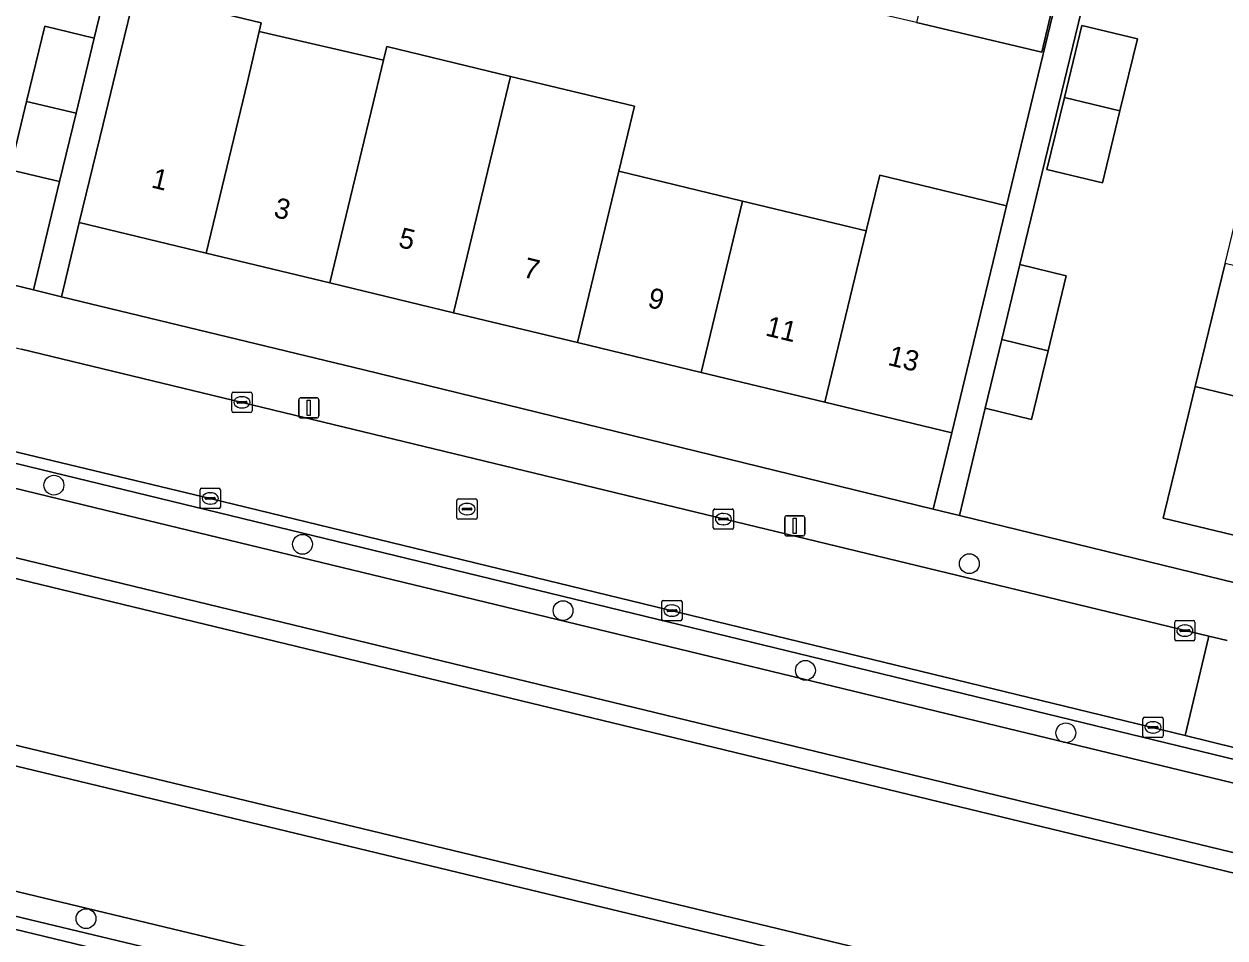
# Model space of a CAD drawing. Extents: x 162803 to 163818, y 381639 to 382475.
# Drawn here: x 163144.4 to 163203.7, y 382344 to 382389.2 of the extents above; entities that cross this region are included whole.
import ezdxf

# ---------------------------------------------------------------- set-up
doc = ezdxf.new("R2010")
doc.units = 0
for name, color, linetype in [('IMGEO_Boom', 7, 'Continuous'), ('IMGEO_Erf', 7, 'Continuous'), ('IMGEO_Groenvoorziening', 7, 'Continuous'), ('IMGEO_Haag', 7, 'Continuous'), ('IMGEO_Kolk', 7, 'Continuous'), ('IMGEO_Lichtmast', 7, 'Continuous'), ('IMGEO_Oever', 7, 'Continuous'), ('IMGEO_Pand', 7, 'Continuous'), ('IMGEO_Pand_nummerreeks', 7, 'Continuous'), ('IMGEO_Rijbaan_lokaal_gesloten', 7, 'Continuous'), ('IMGEO_Rijbaan_lokaal_open', 7, 'Continuous'), ('IMGEO_Rioolput', 7, 'Continuous'), ('IMGEO_Voetpad_open', 7, 'Continuous'), ('IMGEO_Waterloop', 7, 'Continuous')]:
    doc.layers.add(name, color=color, linetype=linetype)

msp = doc.modelspace()

# ---------------------------------------------------------------- linework, layer by layer
at = {"layer": 'IMGEO_Boom'}
for centre in [(163145.9, 382366.403), (163158.177, 382363.48), (163191.108, 382362.523), (163171.045, 382360.207), (163183.014, 382357.253), (163195.875, 382354.164), (163147.487, 382344.985)]:
    msp.add_circle(centre, 0.489, dxfattribs=at)
at = {"layer": 'IMGEO_Erf'}
msp.add_lwpolyline([(163126.023, 382380.609), (163144.89, 382376.049), (163146.179, 382381.398), (163143.742, 382381.986), (163144.555, 382385.359), (163145.453, 382389.081), (163147.89, 382388.493), (163148.974, 382392.993), (163146.519, 382393.588), (163147.41, 382397.263), (163148.301, 382400.939), (163150.747, 382400.346), (163152.807, 382408.895), (163153.986, 382408.715), (163157.948, 382407.781), (163159.022, 382412.619), (163160.208, 382417.964)], dxfattribs=at)
for points in [[(163195.345, 382390.145), (163152.292, 382400.721), (163149.914, 382390.759), (163156.134, 382389.252), (163156.035, 382388.825), (163162.183, 382387.393), (163162.348, 382388.071), (163168.454, 382386.596), (163174.567, 382385.122), (163173.793, 382381.912), (163179.905, 382380.437), (163186.018, 382378.962), (163186.682, 382381.716), (163192.942, 382380.207)], [(163188.5, 382389.254), (163182.379, 382390.696), (163176.259, 382392.139), (163170.139, 382393.582), (163164.02, 382395.024), (163157.899, 382396.467), (163151.722, 382397.923), (163152.264, 382400.229), (163158.454, 382398.77), (163164.575, 382397.327), (163170.694, 382395.884), (163176.814, 382394.441), (163182.935, 382392.999), (163189.056, 382391.556), (163195.227, 382390.101), (163194.685, 382387.796)], [(163205.212, 382383.439), (163206.688, 382389.519), (163208.175, 382395.645), (163200.866, 382397.419), (163199.986, 382393.797), (163197.735, 382394.344), (163193.607, 382377.303), (163195.897, 382376.751), (163195.002, 382373.041), (163194.185, 382369.653), (163191.895, 382370.205), (163190.618, 382364.906), (163207.881, 382360.68), (163209.314, 382362.694), (163204.997, 382363.731), (163200.679, 382364.768), (163200.748, 382365.055), (163201.929, 382369.915), (163202.26, 382371.28), (163203.736, 382377.359)], [(163198.544, 382384.897), (163197.68, 382381.337), (163194.942, 382382.001), (163195.806, 382385.561), (163196.671, 382389.121), (163199.409, 382388.457)], [(163189.327, 382365.222), (163190.236, 382368.986), (163183.976, 382370.496), (163177.863, 382371.97), (163171.751, 382373.444), (163165.638, 382374.918), (163159.525, 382376.392), (163153.412, 382377.866), (163147.155, 382379.375), (163146.275, 382375.714), (163161.207, 382372.105)]]:
    msp.add_lwpolyline(points, close=True, dxfattribs=at)
at = {"layer": 'IMGEO_Groenvoorziening'}
for points in [[(163201.772, 382354.033), (163153.62, 382365.748), (163124.581, 382372.713), (163124.454, 382372.23), (163148.78, 382366.321), (163206.647, 382352.263), (163206.773, 382352.791)], [(163216.559, 382350.363), (163206.773, 382352.791), (163206.647, 382352.263), (163148.78, 382366.321), (163124.454, 382372.23), (163124.148, 382371.07), (163148.497, 382365.155), (163216.212, 382348.759)], [(163218.158, 382344.843), (163314.82, 382321.474), (163315.558, 382324.549), (163281.197, 382332.909), (163219.616, 382347.944), (163218.74, 382348.154), (163216.212, 382348.759), (163148.497, 382365.155), (163124.148, 382371.07), (163123.911, 382370.173), (163125.652, 382364.786), (163126.114, 382365.214), (163126.842, 382365.684), (163127.64, 382366.022), (163128.485, 382366.217), (163129.35, 382366.263), (163130.175, 382366.165), (163130.35, 382366.125), (163217.181, 382345.09)], [(163120.475, 382350.751), (163120.292, 382350.138), (163143.407, 382344.595), (163150.423, 382342.903), (163150.59, 382343.524), (163144.748, 382344.926)]]:
    msp.add_lwpolyline(points, close=True, dxfattribs=at)
for points in [[(163312.533, 382311.945), (163128.031, 382356.38), (163127.212, 382356.646), (163126.448, 382357.055), (163125.766, 382357.589), (163125.186, 382358.233), (163124.726, 382358.967), (163124.398, 382359.77), (163124.214, 382360.617), (163124.179, 382361.483), (163124.199, 382361.634), (163124.212, 382361.733), (163123.979, 382361.794), (163124.217, 382362.742), (163124.407, 382362.7), (163124.44, 382362.804), (163124.555, 382363.168), (163124.953, 382363.937), (163125.652, 382364.786), (163123.911, 382370.173), (163119.766, 382371.139), (163116.934, 382368.854), (163115.719, 382361.222)], [(163121.035, 382352.62), (163120.818, 382351.903), (163145.028, 382346.093), (163173.674, 382339.217), (163216.745, 382328.88)], [(163173.674, 382339.217), (163145.028, 382346.093), (163120.818, 382351.903), (163120.475, 382350.751), (163144.748, 382344.926), (163150.59, 382343.524)]]:
    msp.add_lwpolyline(points, dxfattribs=at)
at = {"layer": 'IMGEO_Haag'}
for points in [[(163201.772, 382354.033), (163153.62, 382365.748), (163124.581, 382372.713), (163124.454, 382372.23), (163148.78, 382366.321), (163206.647, 382352.263), (163206.773, 382352.791)], [(163120.475, 382350.751), (163120.292, 382350.138), (163143.407, 382344.595), (163150.423, 382342.903), (163150.59, 382343.524), (163144.748, 382344.926)]]:
    msp.add_lwpolyline(points, close=True, dxfattribs=at)
at = {"layer": 'IMGEO_Kolk'}
for p, q in [((163154.685, 382370.069), (163154.685, 382370.921)), ((163154.76, 382370.995), (163155.612, 382370.995)), ((163155.686, 382370.921), (163155.686, 382370.069)), ((163154.944, 382370.489), (163154.944, 382370.501)), ((163155.382, 382370.452), (163154.984, 382370.452)), ((163154.987, 382370.538), (163155.385, 382370.538)), ((163155.173, 382370.775), (163155.198, 382370.775)), ((163155.428, 382370.501), (163155.428, 382370.489)), ((163155.612, 382369.995), (163154.76, 382369.995)), ((163155.196, 382370.215), (163155.171, 382370.215)), ((163153.119, 382365.322), (163153.119, 382366.174)), ((163153.194, 382366.248), (163154.046, 382366.248)), ((163154.12, 382366.174), (163154.12, 382365.322)), ((163153.378, 382365.742), (163153.378, 382365.754)), ((163153.816, 382365.705), (163153.418, 382365.705)), ((163153.421, 382365.791), (163153.819, 382365.791)), ((163153.607, 382366.028), (163153.632, 382366.028)), ((163153.862, 382365.754), (163153.862, 382365.742)), ((163154.046, 382365.248), (163153.194, 382365.248)), ((163153.63, 382365.468), (163153.605, 382365.468)), ((163178.465, 382364.299), (163178.465, 382365.151)), ((163178.54, 382365.225), (163179.392, 382365.225)), ((163178.953, 382365.005), (163178.978, 382365.005)), ((163179.466, 382365.151), (163179.466, 382364.299)), ((163178.724, 382364.719), (163178.724, 382364.731)), ((163179.162, 382364.682), (163178.764, 382364.682)), ((163178.767, 382364.768), (163179.165, 382364.768)), ((163178.976, 382364.445), (163178.951, 382364.445)), ((163179.208, 382364.731), (163179.208, 382364.719)), ((163179.392, 382364.225), (163178.54, 382364.225)), ((163175.921, 382359.781), (163175.921, 382360.633)), ((163175.996, 382360.707), (163176.848, 382360.707)), ((163176.18, 382360.201), (163176.18, 382360.213)), ((163176.223, 382360.25), (163176.621, 382360.25)), ((163176.409, 382360.487), (163176.434, 382360.487)), ((163176.664, 382360.213), (163176.664, 382360.201)), ((163176.922, 382360.633), (163176.922, 382359.781)), ((163176.848, 382359.707), (163175.996, 382359.707)), ((163176.618, 382360.164), (163176.22, 382360.164)), ((163176.432, 382359.927), (163176.407, 382359.927)), ((163201.25, 382358.789), (163201.25, 382359.641)), ((163201.325, 382359.715), (163202.177, 382359.715)), ((163202.251, 382359.641), (163202.251, 382358.789)), ((163201.509, 382359.209), (163201.509, 382359.221)), ((163201.947, 382359.172), (163201.549, 382359.172)), ((163201.552, 382359.258), (163201.95, 382359.258)), ((163201.738, 382359.495), (163201.763, 382359.495)), ((163201.993, 382359.221), (163201.993, 382359.209)), ((163202.177, 382358.715), (163201.325, 382358.715)), ((163201.761, 382358.935), (163201.736, 382358.935)), ((163199.682, 382354.01), (163199.682, 382354.862)), ((163199.757, 382354.936), (163200.609, 382354.936)), ((163200.683, 382354.862), (163200.683, 382354.01)), ((163199.941, 382354.43), (163199.941, 382354.442)), ((163200.379, 382354.393), (163199.981, 382354.393)), ((163199.984, 382354.479), (163200.382, 382354.479)), ((163200.17, 382354.716), (163200.195, 382354.716)), ((163200.425, 382354.442), (163200.425, 382354.43)), ((163200.609, 382353.936), (163199.757, 382353.936)), ((163200.193, 382354.156), (163200.168, 382354.156))]:
    msp.add_line(p, q, dxfattribs=at)
for points in [[(163154.685, 382370.069), (163154.685, 382370.921)], [(163154.76, 382370.995), (163155.612, 382370.995)], [(163155.686, 382370.921), (163155.686, 382370.069)], [(163155.612, 382369.995), (163154.76, 382369.995)], [(163153.119, 382365.322), (163153.119, 382366.174)], [(163153.194, 382366.248), (163154.046, 382366.248)], [(163154.12, 382366.174), (163154.12, 382365.322)], [(163154.046, 382365.248), (163153.194, 382365.248)], [(163178.465, 382364.299), (163178.465, 382365.151)], [(163178.54, 382365.225), (163179.392, 382365.225)], [(163179.466, 382365.151), (163179.466, 382364.299)], [(163179.392, 382364.225), (163178.54, 382364.225)], [(163175.921, 382359.781), (163175.921, 382360.633)], [(163175.996, 382360.707), (163176.848, 382360.707)], [(163176.922, 382360.633), (163176.922, 382359.781)], [(163176.848, 382359.707), (163175.996, 382359.707)], [(163201.25, 382358.789), (163201.25, 382359.641)], [(163201.325, 382359.715), (163202.177, 382359.715)], [(163202.251, 382359.641), (163202.251, 382358.789)], [(163202.177, 382358.715), (163201.325, 382358.715)], [(163199.682, 382354.01), (163199.682, 382354.862)], [(163199.757, 382354.936), (163200.609, 382354.936)], [(163200.683, 382354.862), (163200.683, 382354.01)], [(163200.609, 382353.936), (163199.757, 382353.936)]]:
    msp.add_lwpolyline(points, dxfattribs=at)
for centre, radius, start, end in [((163154.762, 382370.919), 0.0765, 91.55205, 178.44795), ((163154.762, 382370.919), 0.0765, 91.55205, 178.44795), ((163155.61, 382370.919), 0.0765, 1.55205, 88.44795), ((163155.61, 382370.919), 0.0765, 1.55205, 88.44795), ((163154.984, 382370.498), 0.0403, 85.87752, 175.75265), ((163154.981, 382370.488), 0.0366, 178.93798, 274.71019), ((163155.385, 382370.495), 0.043, 264.86636, 352.45326), ((163155.389, 382370.5), 0.0386, 1.73085, 96.63898), ((163154.762, 382370.071), 0.0765, 181.55205, 268.44795), ((163154.762, 382370.071), 0.0765, 181.55205, 268.44795), ((163155.61, 382370.071), 0.0765, 271.55205, 358.44795), ((163155.61, 382370.071), 0.0765, 271.55205, 358.44795), ((163153.196, 382366.172), 0.0765, 91.55205, 178.44795), ((163153.196, 382366.172), 0.0765, 91.55205, 178.44795), ((163154.044, 382366.172), 0.0765, 1.55205, 88.44795), ((163154.044, 382366.172), 0.0765, 1.55205, 88.44795), ((163153.418, 382365.751), 0.0403, 85.87752, 175.75265), ((163153.415, 382365.741), 0.0366, 178.93798, 274.71019), ((163153.819, 382365.748), 0.043, 264.86636, 352.45326), ((163153.823, 382365.753), 0.0386, 1.73085, 96.63898), ((163153.196, 382365.324), 0.0765, 181.55205, 268.44795), ((163153.196, 382365.324), 0.0765, 181.55205, 268.44795), ((163154.044, 382365.324), 0.0765, 271.55205, 358.44795), ((163154.044, 382365.324), 0.0765, 271.55205, 358.44795), ((163178.542, 382365.149), 0.0765, 91.55205, 178.44795), ((163178.542, 382365.149), 0.0765, 91.55205, 178.44795), ((163179.39, 382365.149), 0.0765, 1.55205, 88.44795), ((163179.39, 382365.149), 0.0765, 1.55205, 88.44795), ((163178.764, 382364.728), 0.0403, 85.87752, 175.75265), ((163178.761, 382364.718), 0.0366, 178.93798, 274.71019), ((163179.165, 382364.725), 0.043, 264.86636, 352.45326), ((163179.169, 382364.73), 0.0386, 1.73085, 96.63898), ((163178.542, 382364.301), 0.0765, 181.55205, 268.44795), ((163178.542, 382364.301), 0.0765, 181.55205, 268.44795), ((163179.39, 382364.301), 0.0765, 271.55205, 358.44795), ((163179.39, 382364.301), 0.0765, 271.55205, 358.44795), ((163175.998, 382360.631), 0.0765, 91.55205, 178.44795), ((163175.998, 382360.631), 0.0765, 91.55205, 178.44795), ((163176.22, 382360.21), 0.0403, 85.87752, 175.75265), ((163176.217, 382360.2), 0.0366, 178.93798, 274.71019), ((163176.621, 382360.207), 0.043, 264.86636, 352.45326), ((163176.625, 382360.212), 0.0386, 1.73085, 96.63898), ((163176.846, 382360.631), 0.0765, 1.55205, 88.44795), ((163176.846, 382360.631), 0.0765, 1.55205, 88.44795), ((163175.998, 382359.783), 0.0765, 181.55205, 268.44795), ((163175.998, 382359.783), 0.0765, 181.55205, 268.44795), ((163176.846, 382359.783), 0.0765, 271.55205, 358.44795), ((163176.846, 382359.783), 0.0765, 271.55205, 358.44795), ((163201.327, 382359.639), 0.0765, 91.55205, 178.44795), ((163201.327, 382359.639), 0.0765, 91.55205, 178.44795), ((163202.175, 382359.639), 0.0765, 1.55205, 88.44795), ((163202.175, 382359.639), 0.0765, 1.55205, 88.44795), ((163201.549, 382359.218), 0.0403, 85.87752, 175.75265), ((163201.546, 382359.208), 0.0366, 178.93798, 274.71019), ((163201.95, 382359.215), 0.043, 264.86636, 352.45326), ((163201.954, 382359.22), 0.0386, 1.73085, 96.63898), ((163201.327, 382358.791), 0.0765, 181.55205, 268.44795), ((163201.327, 382358.791), 0.0765, 181.55205, 268.44795), ((163202.175, 382358.791), 0.0765, 271.55205, 358.44795), ((163202.175, 382358.791), 0.0765, 271.55205, 358.44795), ((163199.759, 382354.86), 0.0765, 91.55205, 178.44795), ((163199.759, 382354.86), 0.0765, 91.55205, 178.44795), ((163200.607, 382354.86), 0.0765, 1.55205, 88.44795), ((163200.607, 382354.86), 0.0765, 1.55205, 88.44795), ((163199.981, 382354.439), 0.0403, 85.87752, 175.75265), ((163199.978, 382354.429), 0.0366, 178.93798, 274.71019), ((163200.382, 382354.436), 0.043, 264.86636, 352.45326), ((163200.386, 382354.441), 0.0386, 1.73085, 96.63898), ((163199.759, 382354.012), 0.0765, 181.55205, 268.44795), ((163199.759, 382354.012), 0.0765, 181.55205, 268.44795), ((163200.607, 382354.012), 0.0765, 271.55205, 358.44795), ((163200.607, 382354.012), 0.0765, 271.55205, 358.44795)]:
    msp.add_arc(centre, radius, start, end, dxfattribs=at)
for centre, major_axis, ratio, start_param, end_param in [((163155.172, 382370.495), (-0.387, 0.002), 0.722429, 4.712389, 7.853982), ((163155.197, 382370.495), (-0.39, 0.002), 0.717154, 1.570796, 4.712389), ((163153.606, 382365.748), (-0.387, 0.002), 0.722429, 4.712389, 7.853982), ((163153.631, 382365.748), (-0.39, 0.002), 0.717154, 1.570796, 4.712389), ((163178.952, 382364.725), (-0.387, 0.002), 0.722429, 4.712389, 7.853982), ((163178.977, 382364.725), (-0.39, 0.002), 0.717154, 1.570796, 4.712389), ((163176.408, 382360.207), (-0.387, 0.002), 0.722429, 4.712389, 7.853982), ((163176.433, 382360.207), (-0.39, 0.002), 0.717154, 1.570796, 4.712389), ((163201.737, 382359.215), (-0.387, 0.002), 0.722429, 4.712389, 7.853982), ((163201.762, 382359.215), (-0.39, 0.002), 0.717154, 1.570796, 4.712389), ((163200.169, 382354.436), (-0.387, 0.002), 0.722429, 4.712389, 7.853982), ((163200.194, 382354.436), (-0.39, 0.002), 0.717154, 1.570796, 4.712389)]:
    msp.add_ellipse(centre, major_axis=major_axis, ratio=ratio, start_param=start_param, end_param=end_param, dxfattribs=at)
at = {"layer": 'IMGEO_Lichtmast'}
for p, q in [((163157.993, 382369.822), (163157.993, 382370.622)), ((163157.993, 382370.622), (163157.993, 382369.822)), ((163158.093, 382370.722), (163158.883, 382370.722)), ((163158.883, 382370.722), (163158.093, 382370.722)), ((163158.983, 382370.622), (163158.983, 382369.822)), ((163158.983, 382369.822), (163158.983, 382370.622)), ((163158.883, 382369.722), (163158.093, 382369.722)), ((163158.093, 382369.722), (163158.883, 382369.722)), ((163181.993, 382363.994), (163181.993, 382364.794)), ((163181.993, 382364.794), (163181.993, 382363.994)), ((163182.093, 382364.894), (163182.883, 382364.894)), ((163182.883, 382364.894), (163182.093, 382364.894)), ((163182.983, 382364.794), (163182.983, 382363.994)), ((163182.983, 382363.994), (163182.983, 382364.794)), ((163182.883, 382363.894), (163182.093, 382363.894)), ((163182.093, 382363.894), (163182.883, 382363.894))]:
    msp.add_line(p, q, dxfattribs=at)
for points in [[(163158.413, 382370.597), (163158.563, 382370.597), (163158.563, 382369.847), (163158.413, 382369.847), (163158.413, 382370.597)], [(163182.413, 382364.769), (163182.563, 382364.769), (163182.563, 382364.019), (163182.413, 382364.019), (163182.413, 382364.769)]]:
    msp.add_lwpolyline(points, dxfattribs=at)
for centre, start, end in [((163158.093, 382370.622), 90, 180), ((163158.093, 382370.622), 90, 180), ((163158.883, 382370.622), 0, 90), ((163158.883, 382370.622), 360, 90), ((163158.093, 382369.822), 180, 270), ((163158.093, 382369.822), 180, 270), ((163158.883, 382369.822), 270, 0), ((163158.883, 382369.822), 270, 0), ((163182.093, 382364.794), 90, 180), ((163182.093, 382364.794), 90, 180), ((163182.883, 382364.794), 0, 90), ((163182.883, 382364.794), 360, 90), ((163182.093, 382363.994), 180, 270), ((163182.093, 382363.994), 180, 270), ((163182.883, 382363.994), 270, 0), ((163182.883, 382363.994), 270, 0)]:
    msp.add_arc(centre, 0.1, start, end, dxfattribs=at)
at = {"layer": 'IMGEO_Oever'}
for points in [[(163130.115, 382365.153), (163216.841, 382344.161), (163216.951, 382344.135), (163217.181, 382345.09), (163130.35, 382366.125)], [(163125.184, 382361.477), (163124.212, 382361.733), (163124.199, 382361.634), (163124.179, 382361.483), (163124.214, 382360.617), (163124.398, 382359.77), (163124.726, 382358.967), (163125.186, 382358.233), (163125.766, 382357.589), (163126.448, 382357.055), (163127.212, 382356.646), (163128.031, 382356.38), (163312.533, 382311.945), (163312.766, 382312.917), (163128.265, 382357.352)]]:
    msp.add_lwpolyline(points, dxfattribs=at)
at = {"layer": 'IMGEO_Pand'}
for points in [[(163188.5, 382389.254), (163194.685, 382387.796), (163195.227, 382390.101), (163189.056, 382391.556)], [(163155.455, 382386.336), (163156.035, 382388.825), (163156.134, 382389.252), (163149.914, 382390.759), (163149.207, 382387.843), (163148.327, 382384.236), (163147.155, 382379.375), (163153.412, 382377.866)], [(163144.555, 382385.359), (163146.994, 382384.776), (163147.89, 382388.493), (163145.453, 382389.081)], [(163161.568, 382384.861), (163162.183, 382387.393), (163156.035, 382388.825), (163155.455, 382386.336), (163153.412, 382377.866), (163159.525, 382376.392)], [(163195.806, 382385.561), (163198.544, 382384.897), (163199.409, 382388.457), (163196.671, 382389.121)], [(163167.68, 382383.386), (163168.454, 382386.596), (163162.348, 382388.071), (163162.183, 382387.393), (163161.568, 382384.861), (163159.525, 382376.392), (163165.638, 382374.918)], [(163165.638, 382374.918), (163171.751, 382373.444), (163173.793, 382381.912), (163174.567, 382385.122), (163168.454, 382386.596), (163167.68, 382383.386)], [(163144.555, 382385.359), (163143.742, 382381.986), (163146.179, 382381.398), (163146.994, 382384.776)], [(163198.544, 382384.897), (163195.806, 382385.561), (163194.942, 382382.001), (163197.68, 382381.337)], [(163177.863, 382371.97), (163179.905, 382380.437), (163173.793, 382381.912), (163171.751, 382373.444)], [(163191.41, 382373.848), (163192.278, 382377.452), (163192.942, 382380.207), (163186.682, 382381.716), (163186.018, 382378.962), (163183.976, 382370.496), (163190.236, 382368.986)], [(163183.976, 382370.496), (163186.018, 382378.962), (163179.905, 382380.437), (163177.863, 382371.97)], [(163195.002, 382373.041), (163195.897, 382376.751), (163193.607, 382377.303), (163192.713, 382373.597)], [(163203.736, 382377.359), (163202.26, 382371.28), (163210.887, 382369.187), (163212.36, 382375.266)], [(163195.002, 382373.041), (163192.713, 382373.597), (163191.895, 382370.205), (163194.185, 382369.653)], [(163210.887, 382369.187), (163202.26, 382371.28), (163201.929, 382369.915), (163200.748, 382365.055), (163200.679, 382364.768), (163204.997, 382363.731), (163209.314, 382362.694)]]:
    msp.add_lwpolyline(points, close=True, dxfattribs=at)
at = {"layer": 'IMGEO_Rijbaan_lokaal_gesloten'}
msp.add_lwpolyline([(163042.433, 382360.809), (163044.202, 382360.414), (163096.339, 382347.729), (163098.264, 382347.275), (163114.514, 382343.34), (163141.376, 382336.806), (163149.418, 382334.871), (163150.664, 382334.562), (163152.543, 382342.38), (163151.467, 382342.651), (163150.423, 382342.903), (163143.407, 382344.595), (163120.292, 382350.138), (163096.979, 382355.69)], dxfattribs=at)
at = {"layer": 'IMGEO_Rijbaan_lokaal_open'}
for points in [[(163120.907, 382373.594), (163124.581, 382372.713), (163153.62, 382365.748), (163201.772, 382354.033), (163202.931, 382358.934), (163144.294, 382373.123)], [(163203.846, 382358.721), (163202.931, 382358.934), (163201.772, 382354.033), (163206.773, 382352.791), (163216.559, 382350.363), (163219.264, 382349.69), (163219.993, 382349.508), (163228.306, 382347.496), (163232.659, 382346.442), (163233.817, 382351.293), (163233.29, 382351.431)]]:
    msp.add_lwpolyline(points, dxfattribs=at)
at = {"layer": 'IMGEO_Rioolput'}
for p, q in [((163165.8, 382364.795), (163165.8, 382365.647)), ((163165.875, 382365.721), (163166.727, 382365.721)), ((163166.801, 382365.647), (163166.801, 382364.795)), ((163166.059, 382365.215), (163166.059, 382365.227)), ((163166.497, 382365.178), (163166.099, 382365.178)), ((163166.102, 382365.264), (163166.5, 382365.264)), ((163166.311, 382364.941), (163166.286, 382364.941)), ((163166.288, 382365.501), (163166.313, 382365.501)), ((163166.543, 382365.227), (163166.543, 382365.215)), ((163166.727, 382364.721), (163165.875, 382364.721))]:
    msp.add_line(p, q, dxfattribs=at)
for points in [[(163165.8, 382364.795), (163165.8, 382365.647)], [(163165.875, 382365.721), (163166.727, 382365.721)], [(163166.801, 382365.647), (163166.801, 382364.795)], [(163166.727, 382364.721), (163165.875, 382364.721)]]:
    msp.add_lwpolyline(points, dxfattribs=at)
for centre, radius, start, end in [((163165.877, 382365.645), 0.0765, 91.55205, 178.44795), ((163165.877, 382365.645), 0.0765, 91.55205, 178.44795), ((163166.725, 382365.645), 0.0765, 1.55205, 88.44795), ((163166.725, 382365.645), 0.0765, 1.55205, 88.44795), ((163166.099, 382365.224), 0.0403, 85.87752, 175.75265), ((163166.096, 382365.214), 0.0366, 178.93798, 274.71019), ((163166.5, 382365.221), 0.043, 264.86636, 352.45326), ((163166.504, 382365.226), 0.0386, 1.73085, 96.63898), ((163165.877, 382364.797), 0.0765, 181.55205, 268.44795), ((163165.877, 382364.797), 0.0765, 181.55205, 268.44795), ((163166.725, 382364.797), 0.0765, 271.55205, 358.44795), ((163166.725, 382364.797), 0.0765, 271.55205, 358.44795)]:
    msp.add_arc(centre, radius, start, end, dxfattribs=at)
for centre, major_axis, ratio, start_param, end_param in [((163166.287, 382365.221), (-0.387, 0.002), 0.722429, 4.712389, 7.853982), ((163166.312, 382365.221), (-0.39, 0.002), 0.717154, 1.570796, 4.712389)]:
    msp.add_ellipse(centre, major_axis=major_axis, ratio=ratio, start_param=start_param, end_param=end_param, dxfattribs=at)
at = {"layer": 'IMGEO_Voetpad_open'}
for points in [[(163195.345, 382390.145), (163192.942, 382380.207), (163192.278, 382377.452), (163191.41, 382373.848), (163190.236, 382368.986), (163189.327, 382365.222), (163190.618, 382364.906), (163191.895, 382370.205), (163192.713, 382373.597), (163193.607, 382377.303), (163197.735, 382394.344)], [(163148.974, 382392.993), (163147.89, 382388.493), (163146.994, 382384.776), (163146.179, 382381.398), (163144.89, 382376.049), (163146.275, 382375.714), (163147.155, 382379.375), (163148.327, 382384.236), (163149.207, 382387.843), (163149.914, 382390.759)], [(163161.207, 382372.105), (163146.275, 382375.714), (163144.89, 382376.049), (163126.023, 382380.609), (163126.539, 382382.771), (163121.862, 382383.88), (163118.769, 382384.619), (163116.901, 382384.996)], [(163121.666, 382378.511), (163125.42, 382377.618), (163140.637, 382374), (163144.294, 382373.123), (163202.931, 382358.934), (163203.846, 382358.721)], [(163209.44, 382360.325), (163207.881, 382360.68), (163190.618, 382364.906), (163189.327, 382365.222), (163161.207, 382372.105)]]:
    msp.add_lwpolyline(points, dxfattribs=at)
at = {"layer": 'IMGEO_Waterloop'}
for points in [[(163323.016, 382318.299), (163322.701, 382318.381), (163321.298, 382318.748), (163316.107, 382320.105), (163314.88, 382320.426), (163314.587, 382320.502), (163218.023, 382343.875), (163217.922, 382343.9), (163216.951, 382344.135), (163216.841, 382344.161), (163130.115, 382365.153)], [(163128.265, 382357.352), (163312.766, 382312.917), (163313.072, 382312.855), (163314.31, 382312.606), (163319.569, 382311.548), (163321.002, 382311.26), (163321.322, 382311.196), (163500, 382267.589)]]:
    msp.add_lwpolyline(points, dxfattribs=at)

# ---------------------------------------------------------------- texts
at = {"layer": 'IMGEO_Pand_nummerreeks'}
for s, rotation, p in [('1', 346.44382, (163150.667, 382381.121)), ('3', 346.44382, (163156.71, 382379.664)), ('5', 346.44382, (163162.865, 382378.18)), ('7', 346.44196, (163169.018, 382376.696)), ('9', 346.44196, (163175.173, 382375.212)), ('11', 346.44196, (163180.991, 382373.807)), ('13', 346.44382, (163187.035, 382372.35))]:
    msp.add_text(s, height=1, rotation=rotation, dxfattribs=at).set_placement(p)

doc.saveas('drawing.dxf')
